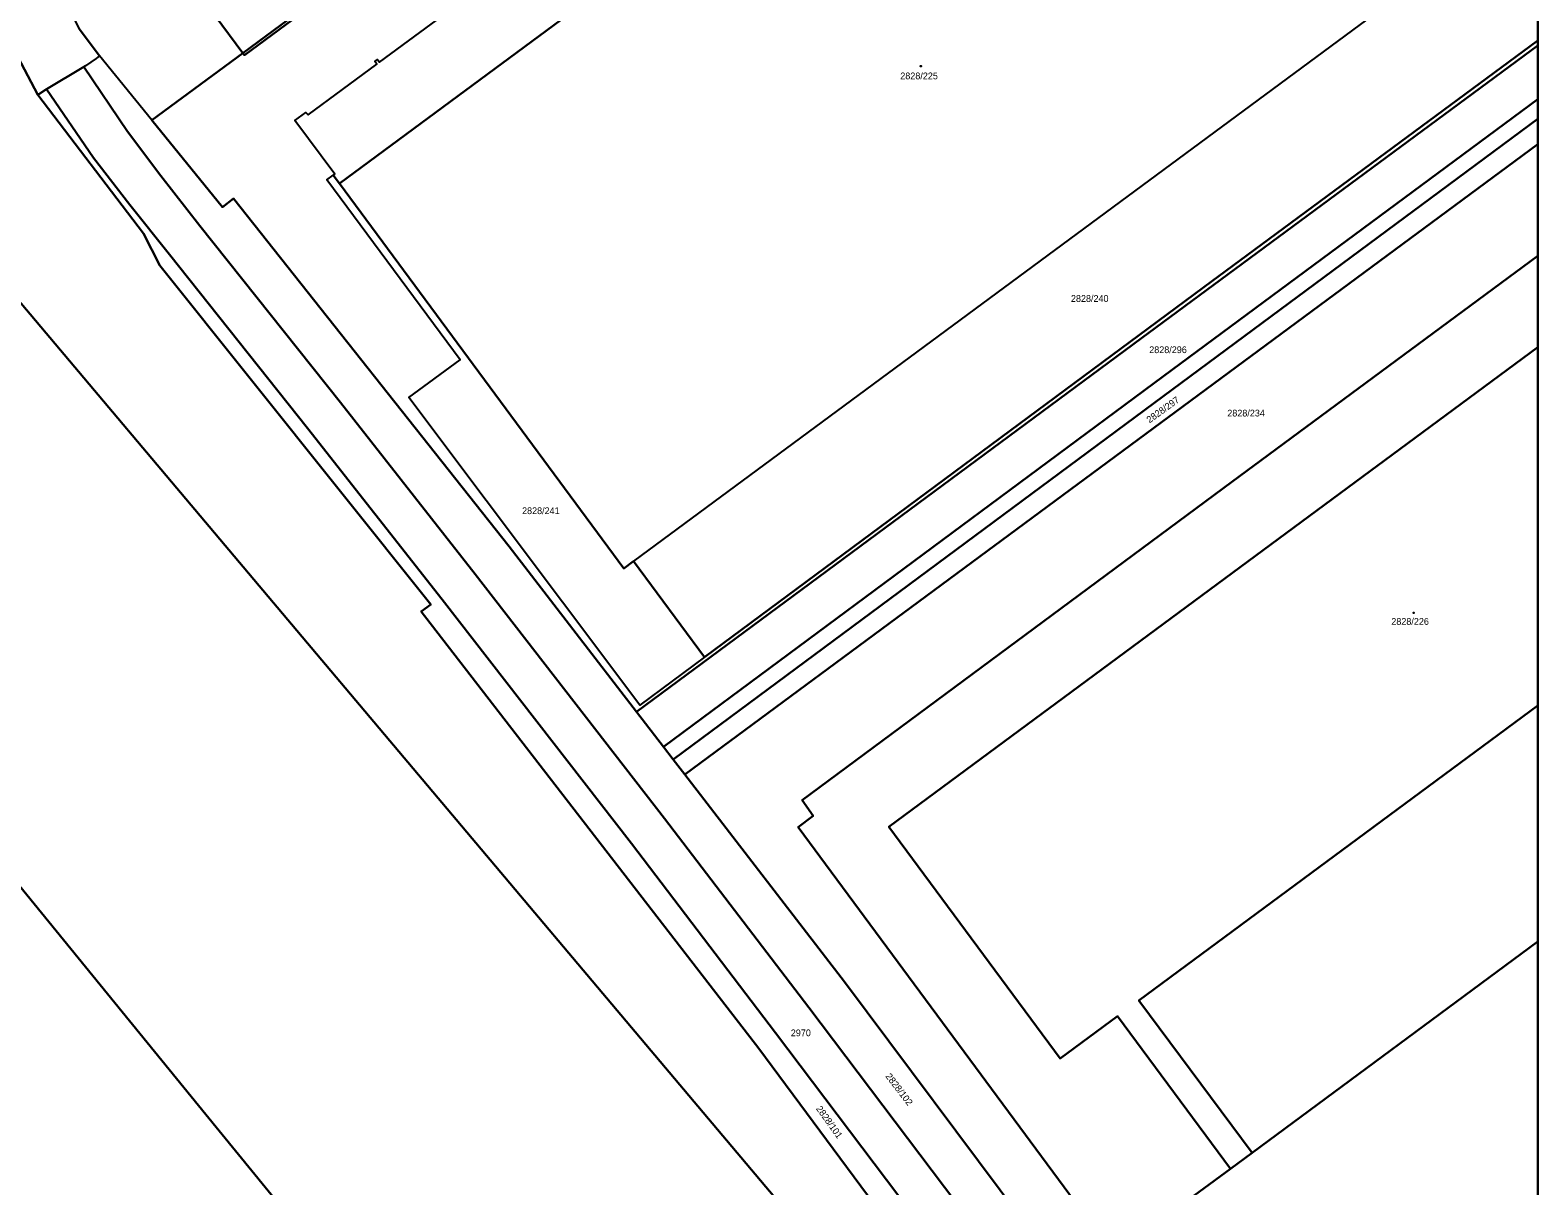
# Model space of a CAD drawing. Extents: x -596024 to -594475, y -1163820 to -1161957.
# Drawn here: x -594855.8 to -594475.5, y -1163161.8 to -1162870.2 of the extents above; entities that cross this region are included whole.
import ezdxf

# ---------------------------------------------------------------- set-up
doc = ezdxf.new("R2010")
doc.units = 0
for name, color, linetype in [('Level 1', 7, 'Continuous'), ('Level 4', 7, 'Continuous'), ('Level 5', 7, 'Continuous'), ('Level 57', 7, 'Continuous'), ('Level 60', 7, 'Continuous'), ('Vrstva 60', 7, 'Continuous'), ('Vrstva 63', 7, 'Continuous')]:
    doc.layers.add(name, color=color, linetype=linetype)

msp = doc.modelspace()

# ---------------------------------------------------------------- linework, layer by layer
at = {"layer": 'Level 1'}
msp.add_line((-594475.47, -1163100.19), (-594547.58, -1163153.48), dxfattribs=at)
for points in [[(-594822.04, -1162520.38), (-594862.6, -1162613.86), (-594860.74, -1162614.64), (-594864.21, -1162622.98), (-594863.9, -1162627.5), (-594876.82, -1162658.46), (-594887.95, -1162694.06), (-594892.35, -1162733.63), (-594891.85, -1162773.83), (-594884.93, -1162813.13), (-594872.3, -1162851.66), (-594853.89, -1162886.54)], [(-594820.79, -1162570.53), (-594852.35, -1162643.82), (-594862.28, -1162668.54), (-594870.52, -1162697.83), (-594873.81, -1162716.63), (-594875.35, -1162735.24), (-594875.39, -1162754.24), (-594874.5, -1162772.2), (-594872.29, -1162790.37), (-594868.13, -1162809.43), (-594863.17, -1162826.03), (-594856.03, -1162844.95), (-594843.44, -1162869.87), (-594838.3, -1162876.69)], [(-594802.17, -1162876), (-594657.54, -1162769.1), (-594582.89, -1162713.92)], [(-594802.17, -1162876), (-594801.77, -1162876.54), (-594657.08, -1162769.72), (-594582.43, -1162714.54), (-594582.89, -1162713.92)], [(-594521.89, -1162779.47), (-594536.35, -1162790.14), (-594549.51, -1162772.36), (-594564.9, -1162751.56), (-594669.66, -1162828.98), (-594777.81, -1162908.91)], [(-594779.35, -1162906.82), (-594778.97, -1162906.54), (-594789.04, -1162892.98), (-594786.24, -1162890.98), (-594785.71, -1162891.6), (-594768.4, -1162878.8), (-594768.87, -1162878.15), (-594768.19, -1162877.62), (-594767.69, -1162878.28), (-594731.42, -1162851.56)], [(-594498.44, -1162852.59), (-594703.6, -1163004.2)], [(-594816.13, -1162857.08), (-594802.17, -1162876)], [(-594911.92, -1162875.41), (-594696.92, -1163130.44), (-594493.49, -1163371.74)], [(-594475.47, -1162874.09), (-594575.43, -1162947.96), (-594702.9, -1163042.17)], [(-594475.47, -1162872.88), (-594559.71, -1162935.07), (-594685.72, -1163028.42)], [(-594851.7, -1162885.15), (-594842.25, -1162879.51)], [(-594838.3, -1162876.69), (-594839.2, -1162877.41), (-594841.84, -1162879.23), (-594842.25, -1162879.51)], [(-594475.47, -1163367.14), (-594503.72, -1163327.5), (-594534.2, -1163285.34), (-594569.05, -1163237.75), (-594592.79, -1163205.55), (-594622.08, -1163166.28), (-594659.37, -1163116.81), (-594695.79, -1163069.09), (-594743.58, -1163007.45), (-594777.55, -1162964.18), (-594813, -1162919.57), (-594822.85, -1162906.98), (-594831.28, -1162895.79), (-594842.25, -1162879.51)], [(-594825.09, -1162892.94), (-594838.3, -1162876.69)], [(-594825.09, -1162892.94), (-594802.17, -1162876)], [(-594853.89, -1162886.54), (-594851.7, -1162885.15)], [(-594493.49, -1163371.74), (-594518.6, -1163337.72), (-594583.03, -1163247.27), (-594671.97, -1163127.18), (-594757.19, -1163016.89), (-594754.76, -1163015.11), (-594823.13, -1162929.61), (-594827.25, -1162921.49), (-594853.89, -1162886.54)], [(-594851.7, -1162885.15), (-594839.81, -1162902.41), (-594830.69, -1162914.32), (-594820.68, -1162926.8), (-594785.89, -1162970.61), (-594751.92, -1163013.83), (-594704.16, -1163075.47), (-594667.76, -1163123.16), (-594630.45, -1163172.62), (-594601.19, -1163211.87), (-594578.06, -1163243.23), (-594542.65, -1163291.6), (-594512.22, -1163333.71), (-594475.47, -1163385.27)], [(-594475.47, -1162887.62), (-594569.89, -1162957.54), (-594696.04, -1163051.07)], [(-594702.9, -1163042.17), (-594734.97, -1163000.53), (-594804.54, -1162912.72), (-594807.26, -1162914.88), (-594825.09, -1162892.94)], [(-594693.6, -1163054.24), (-594567.58, -1162960.83), (-594475.47, -1162892.58)], [(-594690.69, -1163058.01), (-594557.33, -1162959.45), (-594475.47, -1162898.96)], [(-594685.72, -1163028.42), (-594702.04, -1163040.51), (-594760.26, -1162962.94), (-594747.35, -1162953.44), (-594780.95, -1162908.02), (-594779.35, -1162906.82)], [(-594779.35, -1162906.82), (-594777.81, -1162908.91)], [(-594777.81, -1162908.91), (-594706.05, -1163006.01), (-594703.6, -1163004.2)], [(-594477.35, -1163321.29), (-594477.83, -1163320.63), (-594578.29, -1163184.64), (-594662.1, -1163071.3), (-594658.25, -1163068.41), (-594661.1, -1163064.47), (-594552.78, -1162984.27), (-594475.47, -1162927.18)], [(-594553.01, -1163157.5), (-594581.48, -1163118.98), (-594595.99, -1163129.7), (-594639.22, -1163071.2), (-594475.47, -1162950.19)], [(-594685.72, -1163028.42), (-594703.6, -1163004.2)], [(-594702.9, -1163042.17), (-594696.04, -1163051.07)], [(-594475.47, -1163040.64), (-594576.09, -1163115), (-594547.58, -1163153.48)], [(-594475.47, -1163555.67), (-594535.93, -1163481.57), (-594603.63, -1163398.6), (-594676.56, -1163309.2), (-594737.79, -1163234.16), (-594811.49, -1163143.83), (-594888.97, -1163048.87)], [(-594693.6, -1163054.24), (-594696.04, -1163051.07)], [(-594690.69, -1163058.01), (-594693.6, -1163054.24)], [(-594488.38, -1163329.44), (-594494.59, -1163320.62), (-594560.41, -1163230.79), (-594650.37, -1163110.35), (-594690.69, -1163058.01)], [(-594553.01, -1163157.5), (-594547.58, -1163153.48)], [(-594553.01, -1163157.5), (-594567.52, -1163168.22), (-594481.49, -1163284.63), (-594475.47, -1163280.18)]]:
    msp.add_lwpolyline(points, dxfattribs=at)
at = {"layer": 'Level 5'}
for centre, radius in [((-594631.13, -1162879.31), 0.09), ((-594631.13, -1162879.31), 0.0521), ((-594506.78, -1163017.24), 0.09), ((-594506.78, -1163017.24), 0.0521)]:
    msp.add_circle(centre, radius, dxfattribs=at)
at = {"layer": 'Level 60'}
for points in [[(-594657.54, -1162769.1), (-594802.17, -1162876), (-594816.13, -1162857.08), (-594845.04, -1162817.92), (-594700.35, -1162711.11), (-594690.58, -1162703.9), (-594700.07, -1162691.02), (-594680.15, -1162676.33), (-594670.65, -1162689.17), (-594641.66, -1162667.75), (-594627.05, -1162687.52), (-594611.08, -1162675.73), (-594582.89, -1162713.92)], [(-594657.08, -1162769.72), (-594801.77, -1162876.54), (-594802.17, -1162876), (-594657.54, -1162769.1), (-594582.89, -1162713.92), (-594582.43, -1162714.54)], [(-594521.89, -1162779.47), (-594478.66, -1162837.97), (-594483.34, -1162841.43), (-594488.52, -1162845.26), (-594498.44, -1162852.59), (-594703.6, -1163004.2), (-594706.05, -1163006.01), (-594777.81, -1162908.91), (-594669.66, -1162828.98), (-594564.9, -1162751.56), (-594549.51, -1162772.36), (-594536.35, -1162790.14)], [(-594703.6, -1163004.2), (-594685.72, -1163028.42), (-594702.04, -1163040.51), (-594760.26, -1162962.94), (-594747.35, -1162953.44), (-594780.95, -1162908.02), (-594779.35, -1162906.82), (-594777.81, -1162908.91), (-594706.05, -1163006.01)]]:
    msp.add_lwpolyline(points, close=True, dxfattribs=at)
for points in [[(-594493.49, -1163371.74), (-594696.92, -1163130.44), (-594911.92, -1162875.41), (-594937.42, -1162724.86)], [(-594669.66, -1162828.98), (-594777.81, -1162908.91), (-594779.35, -1162906.82), (-594778.97, -1162906.54), (-594789.04, -1162892.98), (-594786.24, -1162890.98), (-594785.71, -1162891.6), (-594768.4, -1162878.8), (-594768.87, -1162878.15), (-594768.19, -1162877.62), (-594767.69, -1162878.28), (-594731.42, -1162851.56)], [(-594872.3, -1162851.66), (-594853.89, -1162886.54), (-594827.25, -1162921.49), (-594823.13, -1162929.61), (-594754.76, -1163015.11), (-594757.19, -1163016.89), (-594671.97, -1163127.18), (-594583.03, -1163247.27)], [(-594843.44, -1162869.87), (-594838.3, -1162876.69), (-594839.2, -1162877.41), (-594841.84, -1162879.23), (-594842.25, -1162879.51), (-594851.7, -1162885.15), (-594853.89, -1162886.54), (-594872.3, -1162851.66)], [(-594816.13, -1162857.08), (-594802.17, -1162876), (-594825.09, -1162892.94), (-594838.3, -1162876.69), (-594843.44, -1162869.87)]]:
    msp.add_lwpolyline(points, dxfattribs=at)
at = {"layer": 'Vrstva 60'}
for points in [[(-594657.08, -1162769.72), (-594801.77, -1162876.54), (-594802.17, -1162876), (-594825.09, -1162892.94), (-594807.26, -1162914.88), (-594804.54, -1162912.72), (-594734.97, -1163000.53), (-594702.9, -1163042.17), (-594575.43, -1162947.96), (-594475.47, -1162874.09), (-594475.47, -1162872.88), (-594559.71, -1162935.07), (-594685.72, -1163028.42), (-594702.04, -1163040.51), (-594760.26, -1162962.94), (-594747.35, -1162953.44), (-594780.95, -1162908.02), (-594779.35, -1162906.82), (-594778.97, -1162906.54), (-594789.04, -1162892.98), (-594786.24, -1162890.98), (-594785.71, -1162891.6), (-594768.4, -1162878.8), (-594768.87, -1162878.15), (-594768.19, -1162877.62), (-594767.69, -1162878.28), (-594731.42, -1162851.56)], [(-594622.08, -1163166.28), (-594659.37, -1163116.81), (-594695.79, -1163069.09), (-594743.58, -1163007.45), (-594777.55, -1162964.18), (-594813, -1162919.57), (-594822.85, -1162906.98), (-594831.28, -1162895.79), (-594842.25, -1162879.51), (-594851.7, -1162885.15), (-594839.81, -1162902.41), (-594830.69, -1162914.32), (-594820.68, -1162926.8), (-594785.89, -1162970.61), (-594751.92, -1163013.83), (-594704.16, -1163075.47), (-594667.76, -1163123.16), (-594630.45, -1163172.62)], [(-594560.41, -1163230.79), (-594650.37, -1163110.35), (-594690.69, -1163058.01), (-594693.6, -1163054.24), (-594696.04, -1163051.07), (-594702.9, -1163042.17), (-594734.97, -1163000.53), (-594804.54, -1162912.72), (-594807.26, -1162914.88), (-594825.09, -1162892.94), (-594838.3, -1162876.69), (-594839.2, -1162877.41), (-594841.84, -1162879.23), (-594842.25, -1162879.51), (-594831.28, -1162895.79), (-594822.85, -1162906.98), (-594813, -1162919.57), (-594777.55, -1162964.18), (-594743.58, -1163007.45), (-594695.79, -1163069.09), (-594659.37, -1163116.81), (-594622.08, -1163166.28)]]:
    msp.add_lwpolyline(points, dxfattribs=at)
for points in [[(-594475.47, -1162872.88), (-594475.47, -1162852.08), (-594483.34, -1162841.43), (-594488.52, -1162845.26), (-594484.22, -1162851.12), (-594487.15, -1162853.28), (-594486.23, -1162854.61), (-594483.78, -1162854.99), (-594481.64, -1162856.68), (-594480.84, -1162859.16), (-594481.34, -1162861.66), (-594483.3, -1162863.73), (-594485.21, -1162864.34), (-594487.42, -1162864.06), (-594489.35, -1162862.73), (-594490.39, -1162860.92), (-594490.53, -1162858.64), (-594489.85, -1162856.86), (-594490.65, -1162855.81), (-594494.12, -1162858.37), (-594498.44, -1162852.59), (-594703.6, -1163004.2), (-594685.72, -1163028.42), (-594559.71, -1162935.07)], [(-594475.47, -1163396.16), (-594493.49, -1163371.74), (-594696.92, -1163130.44), (-594911.92, -1162875.41), (-594891.2, -1162997.68), (-594888.97, -1163048.87), (-594811.49, -1163143.83), (-594737.79, -1163234.16), (-594676.56, -1163309.2), (-594603.63, -1163398.6), (-594535.93, -1163481.57), (-594475.47, -1163555.67)], [(-594475.47, -1162887.62), (-594475.47, -1162874.09), (-594575.43, -1162947.96), (-594702.9, -1163042.17), (-594696.04, -1163051.07), (-594569.89, -1162957.54)], [(-594475.47, -1163396.16), (-594475.47, -1163385.27), (-594512.22, -1163333.71), (-594542.65, -1163291.6), (-594578.06, -1163243.23), (-594601.19, -1163211.87), (-594630.45, -1163172.62), (-594667.76, -1163123.16), (-594704.16, -1163075.47), (-594751.92, -1163013.83), (-594785.89, -1162970.61), (-594820.68, -1162926.8), (-594830.69, -1162914.32), (-594839.81, -1162902.41), (-594851.7, -1162885.15), (-594853.89, -1162886.54), (-594827.25, -1162921.49), (-594823.13, -1162929.61), (-594754.76, -1163015.11), (-594757.19, -1163016.89), (-594671.97, -1163127.18), (-594583.03, -1163247.27), (-594518.6, -1163337.72), (-594493.49, -1163371.74)], [(-594475.47, -1162892.58), (-594475.47, -1162887.62), (-594569.89, -1162957.54), (-594696.04, -1163051.07), (-594693.6, -1163054.24), (-594567.58, -1162960.83)], [(-594475.47, -1162898.96), (-594475.47, -1162892.58), (-594567.58, -1162960.83), (-594693.6, -1163054.24), (-594690.69, -1163058.01), (-594557.33, -1162959.45)], [(-594475.47, -1162927.18), (-594475.47, -1162898.96), (-594557.33, -1162959.45), (-594690.69, -1163058.01), (-594650.37, -1163110.35), (-594560.41, -1163230.79), (-594494.59, -1163320.62), (-594488.38, -1163329.44), (-594477.35, -1163321.29), (-594477.83, -1163320.63), (-594578.29, -1163184.64), (-594662.1, -1163071.3), (-594658.25, -1163068.41), (-594661.1, -1163064.47), (-594552.78, -1162984.27)], [(-594475.47, -1163319.9), (-594475.47, -1163280.18), (-594481.49, -1163284.63), (-594567.52, -1163168.22), (-594553.01, -1163157.5), (-594581.48, -1163118.98), (-594595.99, -1163129.7), (-594639.22, -1163071.2), (-594475.47, -1162950.19), (-594475.47, -1162927.18), (-594552.78, -1162984.27), (-594661.1, -1163064.47), (-594658.25, -1163068.41), (-594662.1, -1163071.3), (-594578.29, -1163184.64), (-594477.83, -1163320.63), (-594477.35, -1163321.29)], [(-594475.47, -1163040.64), (-594475.47, -1162950.19), (-594639.22, -1163071.2), (-594595.99, -1163129.7), (-594581.48, -1163118.98), (-594553.01, -1163157.5), (-594547.58, -1163153.48), (-594576.09, -1163115)], [(-594475.47, -1163100.19), (-594475.47, -1163040.64), (-594576.09, -1163115), (-594547.58, -1163153.48)], [(-594475.47, -1163624.25), (-594475.47, -1163555.67), (-594535.93, -1163481.57), (-594603.63, -1163398.6), (-594676.56, -1163309.2), (-594737.79, -1163234.16), (-594811.49, -1163143.83), (-594888.97, -1163048.87), (-594887.86, -1163075.46), (-594885.09, -1163144.69), (-594884.02, -1163178.01), (-594875.6, -1163310.94), (-594795.73, -1163389.03), (-594742.22, -1163422.15), (-594687.86, -1163425.44), (-594633.25, -1163518.34), (-594636.61, -1163545.57), (-594548.15, -1163632.92), (-594498.99, -1163680.49)], [(-594475.47, -1163280.18), (-594475.47, -1163100.19), (-594547.58, -1163153.48), (-594553.01, -1163157.5), (-594567.52, -1163168.22), (-594481.49, -1163284.63)]]:
    msp.add_lwpolyline(points, close=True, dxfattribs=at)
at = {"layer": 'Vrstva 63'}
msp.add_lwpolyline([(-594475.47, -1163820.23), (-596024.42, -1163820.23), (-596024.42, -1161956.88), (-594475.47, -1161956.88)], close=True, dxfattribs=at)

# ---------------------------------------------------------------- texts
at = {"layer": 'Level 4'}
for s, p in [('2828/225', (-594636.31, -1162882.62)), ('2828/240', (-594593.26, -1162938.78)), ('2828/296', (-594573.51, -1162951.71)), ('2828/234', (-594553.82, -1162967.69)), ('2828/241', (-594731.73, -1162992.33)), ('2828/226', (-594512.44, -1163020.26))]:
    msp.add_text(s, height=1.7, dxfattribs=at).set_placement(p)
for s, rotation, p in [('2828/297', 35.6235, (-594573.43, -1162969.44)), ('2828/102', 307.3959, (-594640.13, -1163134.2))]:
    msp.add_text(s, height=1.7, rotation=rotation, dxfattribs=at).set_placement(p)
at = {"layer": 'Level 57'}
msp.add_text('2970', height=1.7, dxfattribs=at).set_placement((-594663.93, -1163124.05))
msp.add_text('2828/101', height=1.7, rotation=305.631, dxfattribs=at).set_placement((-594657.66, -1163142.33))

doc.saveas('drawing.dxf')
